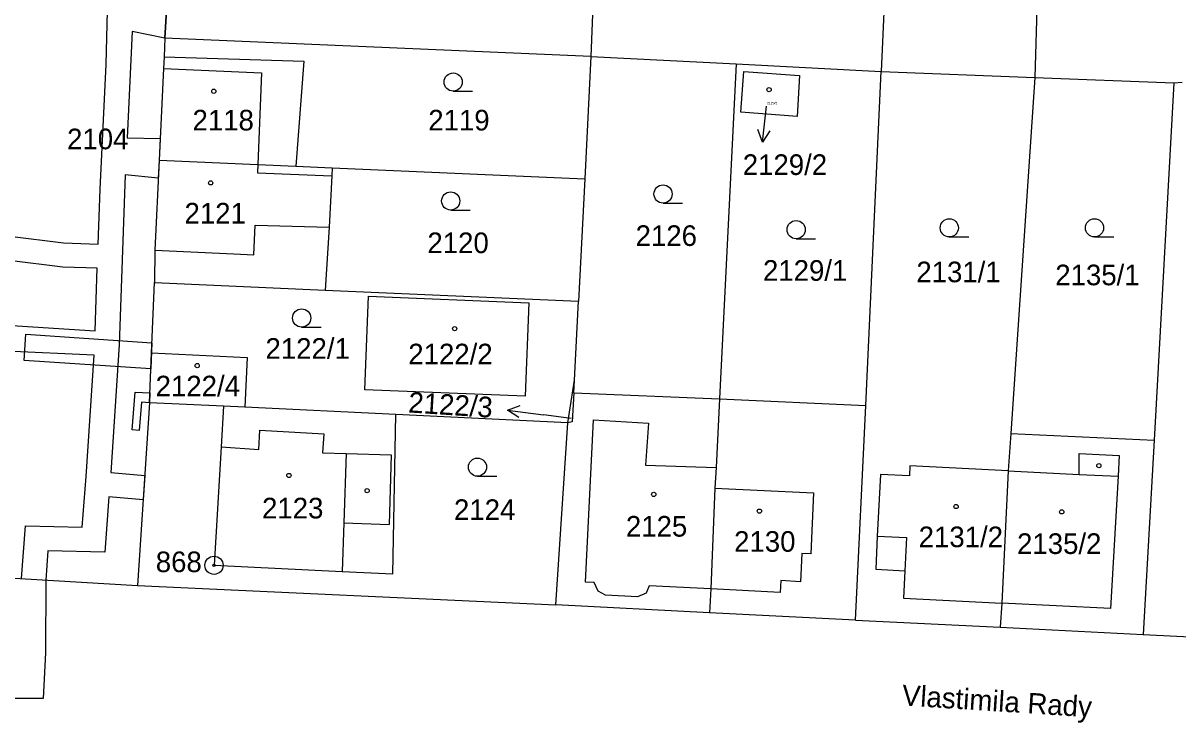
# Model space of a CAD drawing. Extents: x -755819 to -753140, y -1169796 to -1166000.
# Drawn here: x -755181.4 to -755086.2, y -1168095.4 to -1168037.7 of the extents above; entities that cross this region are included whole.
import ezdxf

# ---------------------------------------------------------------- set-up
doc = ezdxf.new("R2010")
doc.units = 0
for name, color, linetype in [('Vrstva 1', 7, 'Continuous'), ('Vrstva 15', 7, 'Continuous'), ('Vrstva 16', 7, 'Continuous'), ('Vrstva 17', 7, 'Continuous'), ('Vrstva 18', 7, 'Continuous'), ('Vrstva 19', 7, 'Continuous'), ('Vrstva 24', 7, 'Continuous'), ('Vrstva 25', 7, 'Continuous'), ('Vrstva 27', 7, 'Continuous'), ('Vrstva 4', 7, 'Continuous')]:
    doc.layers.add(name, color=color, linetype=linetype)

msp = doc.modelspace()

# ---------------------------------------------------------------- linework, layer by layer
at = {"layer": 'Vrstva 1'}
for p, q in [((-755109.26, -1168011.47), (-755110.63, -1168041.69)), ((-755097.05, -1168012.04), (-755097.97, -1168042.2)), ((-755134.26, -1168032.92), (-755134.57, -1168040.46)), ((-755169.67, -1168038.95), (-755169.55, -1168036.67)), ((-755169.67, -1168038.95), (-755169.74, -1168040.49)), ((-755134.57, -1168040.46), (-755169.67, -1168038.95)), ((-755169.74, -1168040.49), (-755169.78, -1168041.44)), ((-755169.74, -1168040.49), (-755158.21, -1168040.84)), ((-755158.21, -1168040.84), (-755158.88, -1168049.5)), ((-755134.57, -1168040.46), (-755135.07, -1168050.54)), ((-755134.57, -1168040.46), (-755122.58, -1168041.08)), ((-755122.58, -1168041.08), (-755123.96, -1168068.67)), ((-755122.58, -1168041.08), (-755110.63, -1168041.69)), ((-755169.78, -1168041.44), (-755170.15, -1168049)), ((-755122.19, -1168045.06), (-755121.96, -1168041.71)), ((-755121.96, -1168041.71), (-755117.37, -1168042.02)), ((-755117.37, -1168042.02), (-755117.55, -1168045.4)), ((-755111.91, -1168069.22), (-755110.63, -1168041.69)), ((-755110.63, -1168041.69), (-755097.97, -1168042.2)), ((-755097.97, -1168042.2), (-755099.95, -1168071.54)), ((-755097.97, -1168042.2), (-755086.5, -1168042.63)), ((-755086.5, -1168042.63), (-755088.14, -1168072.1)), ((-755086.5, -1168042.63), (-755085.81, -1168042.57)), ((-755117.55, -1168045.4), (-755122.19, -1168045.06)), ((-755170.15, -1168049), (-755170.5, -1168056.42)), ((-755170.15, -1168049), (-755162.02, -1168049.36)), ((-755162.02, -1168049.36), (-755158.88, -1168049.5)), ((-755158.88, -1168049.5), (-755155.88, -1168049.63)), ((-755155.88, -1168049.63), (-755155.91, -1168050.31)), ((-755155.88, -1168049.63), (-755135.07, -1168050.54)), ((-755155.91, -1168050.31), (-755156.13, -1168054.54)), ((-755135.07, -1168050.54), (-755135.59, -1168060.64)), ((-755156.13, -1168054.54), (-755156.46, -1168059.72)), ((-755170.5, -1168056.42), (-755170.53, -1168059.1)), ((-755170.77, -1168064.89), (-755170.53, -1168059.1)), ((-755170.53, -1168059.1), (-755156.46, -1168059.72)), ((-755156.46, -1168059.72), (-755135.59, -1168060.64)), ((-755153.2, -1168067.93), (-755152.9, -1168060.23)), ((-755152.9, -1168060.23), (-755139.66, -1168060.77)), ((-755139.66, -1168060.77), (-755139.97, -1168068.46)), ((-755135.92, -1168067.13), (-755135.59, -1168060.64)), ((-755170.94, -1168069), (-755170.77, -1168064.89)), ((-755170.77, -1168064.89), (-755162.89, -1168065.27)), ((-755162.89, -1168065.27), (-755163.08, -1168069.37)), ((-755136.45, -1168070.65), (-755135.92, -1168067.13)), ((-755135.97, -1168068.18), (-755135.92, -1168067.13)), ((-755139.97, -1168068.46), (-755153.2, -1168067.93)), ((-755135.97, -1168068.18), (-755136.09, -1168070.59)), ((-755135.97, -1168068.18), (-755123.96, -1168068.67)), ((-755123.96, -1168068.67), (-755124.24, -1168074.34)), ((-755123.96, -1168068.67), (-755111.91, -1168069.22)), ((-755170.94, -1168069), (-755171.93, -1168084.07)), ((-755164.84, -1168069.29), (-755170.94, -1168069)), ((-755164.84, -1168069.29), (-755165.04, -1168072.64)), ((-755163.08, -1168069.37), (-755164.84, -1168069.29)), ((-755150.64, -1168069.97), (-755163.08, -1168069.37)), ((-755112.74, -1168086.92), (-755111.91, -1168069.22)), ((-755150.88, -1168083.1), (-755150.64, -1168069.97)), ((-755136.45, -1168070.65), (-755150.64, -1168069.97)), ((-755137.46, -1168085.66), (-755136.45, -1168070.65)), ((-755136.09, -1168070.59), (-755136.45, -1168070.65)), ((-755099.95, -1168071.54), (-755100.16, -1168074.63)), ((-755099.95, -1168071.54), (-755088.14, -1168072.1)), ((-755088.14, -1168072.1), (-755089.03, -1168088.1)), ((-755165.04, -1168072.64), (-755165.62, -1168082.4)), ((-755124.24, -1168074.34), (-755124.34, -1168076.04)), ((-755108.26, -1168074.2), (-755108.3, -1168075.03)), ((-755100.16, -1168074.63), (-755108.26, -1168074.2)), ((-755110.69, -1168074.91), (-755110.95, -1168080)), ((-755108.3, -1168075.03), (-755110.69, -1168074.91)), ((-755100.16, -1168074.63), (-755100.7, -1168085.52)), ((-755124.34, -1168076.04), (-755124.66, -1168084.34)), ((-755110.95, -1168080), (-755111.08, -1168082.73)), ((-755165.62, -1168082.4), (-755155.05, -1168082.92)), ((-755155.05, -1168082.92), (-755150.88, -1168083.1)), ((-755111.08, -1168082.73), (-755108.69, -1168082.85)), ((-755108.69, -1168082.85), (-755108.8, -1168085.11)), ((-755183.73, -1168083.36), (-755171.93, -1168084.07)), ((-755171.93, -1168084.07), (-755137.46, -1168085.66)), ((-755124.66, -1168084.34), (-755124.78, -1168086.33)), ((-755124.78, -1168086.33), (-755137.46, -1168085.66)), ((-755108.8, -1168085.11), (-755100.7, -1168085.52)), ((-755100.7, -1168085.52), (-755100.83, -1168087.51)), ((-755112.74, -1168086.92), (-755124.78, -1168086.33)), ((-755112.74, -1168086.92), (-755100.83, -1168087.51)), ((-755100.83, -1168087.51), (-755089.03, -1168088.1)), ((-755089.03, -1168088.1), (-755077.83, -1168088.68))]:
    msp.add_line(p, q, dxfattribs=at)
at = {"layer": 'Vrstva 16'}
for p, q in [((-755120.409, -1168047.533), (-755120.09, -1168044.55)), ((-755141.434, -1168069.606), (-755138.46, -1168070)), ((-755136.18, -1168070.3), (-755138.46, -1168070))]:
    msp.add_line(p, q, dxfattribs=at)
for points in [[(-755119.806, -1168046.592), (-755120.409, -1168047.533), (-755120.8, -1168046.485)], [(-755140.508, -1168070.233), (-755141.434, -1168069.606), (-755140.377, -1168069.242)]]:
    msp.add_lwpolyline(points, dxfattribs=at)
at = {"layer": 'Vrstva 24'}
for radius in [0.75, 0.1]:
    msp.add_circle((-755165.62, -1168082.4), radius, dxfattribs=at)
at = {"layer": 'Vrstva 25'}
for p, q in [((-755145.91, -1168043.32), (-755144.31, -1168043.32)), ((-755128.61, -1168052.55), (-755127.01, -1168052.55)), ((-755146.11, -1168053.12), (-755144.51, -1168053.12)), ((-755105.02, -1168055.34), (-755103.42, -1168055.34)), ((-755093.05, -1168055.34), (-755091.45, -1168055.34)), ((-755117.64, -1168055.49), (-755116.04, -1168055.49)), ((-755158.4, -1168062.77), (-755156.8, -1168062.77)), ((-755143.91, -1168075.06), (-755142.31, -1168075.06))]:
    msp.add_line(p, q, dxfattribs=at)
for centre, radius in [((-755145.91, -1168042.57), 0.75), ((-755119.87, -1168043.2), 0.175), ((-755165.64, -1168043.33), 0.175), ((-755165.9, -1168050.88), 0.175), ((-755146.11, -1168052.37), 0.75), ((-755128.61, -1168051.8), 0.75), ((-755117.64, -1168054.74), 0.75), ((-755105.02, -1168054.59), 0.75), ((-755093.05, -1168054.59), 0.75), ((-755158.4, -1168062.02), 0.75), ((-755145.79, -1168062.9), 0.175), ((-755167.01, -1168065.94), 0.175), ((-755143.91, -1168074.31), 0.75), ((-755092.69, -1168074.19), 0.175), ((-755159.45, -1168075), 0.175), ((-755153, -1168076.25), 0.175), ((-755129.38, -1168076.56), 0.175), ((-755120.67, -1168077.94), 0.175), ((-755104.46, -1168077.56), 0.175), ((-755095.75, -1168078), 0.175)]:
    msp.add_circle(centre, radius, dxfattribs=at)
at = {"layer": 'Vrstva 27'}
for p, q in [((-755174.51, -1168041.13), (-755174.36, -1168035.06)), ((-755169.55, -1168036.67), (-755169.67, -1168038.95)), ((-755172.38, -1168038.39), (-755172.79, -1168047.16)), ((-755169.67, -1168038.95), (-755172.38, -1168038.39)), ((-755175, -1168051.4), (-755174.51, -1168041.13)), ((-755172.79, -1168047.16), (-755170.06, -1168047.22)), ((-755170.06, -1168047.22), (-755170.15, -1168049)), ((-755170.15, -1168049), (-755170.22, -1168050.49)), ((-755172.95, -1168050.22), (-755173.45, -1168064.22)), ((-755170.22, -1168050.49), (-755172.95, -1168050.22)), ((-755175.18, -1168055.93), (-755175, -1168051.4)), ((-755182.45, -1168055.28), (-755178.03, -1168055.83)), ((-755178.03, -1168055.83), (-755175.18, -1168055.93)), ((-755178.08, -1168057.83), (-755182.52, -1168057.28)), ((-755175.25, -1168057.92), (-755178.08, -1168057.83)), ((-755175.41, -1168063.07), (-755175.25, -1168057.92)), ((-755182.69, -1168062.62), (-755175.41, -1168063.07)), ((-755181.28, -1168065.51), (-755181.13, -1168063.35)), ((-755181.13, -1168063.35), (-755170.74, -1168064.06)), ((-755175.51, -1168065.07), (-755182.79, -1168064.74)), ((-755173.45, -1168064.22), (-755174.14, -1168074.76)), ((-755170.74, -1168064.06), (-755170.82, -1168066.21)), ((-755170.82, -1168066.21), (-755181.28, -1168065.51)), ((-755176.17, -1168075.09), (-755175.51, -1168065.07)), ((-755172.38, -1168071.24), (-755172.13, -1168068.12)), ((-755172.13, -1168068.12), (-755170.91, -1168068.2)), ((-755170.91, -1168068.2), (-755170.94, -1168069)), ((-755171.6, -1168068.96), (-755171.78, -1168071.29)), ((-755170.94, -1168069), (-755171.6, -1168068.96)), ((-755171.78, -1168071.29), (-755172.38, -1168071.24)), ((-755176.48, -1168079.27), (-755176.17, -1168075.09)), ((-755174.14, -1168074.76), (-755171.33, -1168075.01)), ((-755171.33, -1168075.01), (-755171.47, -1168077)), ((-755174.28, -1168076.77), (-755174.63, -1168081.33)), ((-755171.47, -1168077), (-755174.28, -1168076.77)), ((-755181.49, -1168083.49), (-755181.15, -1168079.16)), ((-755181.15, -1168079.16), (-755176.48, -1168079.27)), ((-755179.31, -1168081.2), (-755179.49, -1168083.62)), ((-755174.63, -1168081.33), (-755179.31, -1168081.2)), ((-755179.49, -1168083.62), (-755179.52, -1168089.62)), ((-755179.52, -1168089.62), (-755179.7, -1168093.38)), ((-755179.7, -1168093.38), (-755182.42, -1168093.38))]:
    msp.add_line(p, q, dxfattribs=at)
at = {"layer": 'Vrstva 4'}
for p, q in [((-755169.78, -1168041.44), (-755161.7, -1168041.82)), ((-755161.7, -1168041.82), (-755162.02, -1168049.36)), ((-755162.02, -1168049.36), (-755162.05, -1168050.04)), ((-755162.05, -1168050.04), (-755155.91, -1168050.31)), ((-755162.34, -1168056.82), (-755162.24, -1168054.37)), ((-755162.24, -1168054.37), (-755156.13, -1168054.54)), ((-755170.5, -1168056.42), (-755163.99, -1168056.74)), ((-755163.99, -1168056.74), (-755162.34, -1168056.82)), ((-755134.99, -1168083.8), (-755134.35, -1168070.4)), ((-755134.35, -1168070.4), (-755129.8, -1168070.68)), ((-755161.94, -1168072.87), (-755161.85, -1168071.26)), ((-755161.85, -1168071.26), (-755156.58, -1168071.57)), ((-755156.58, -1168071.57), (-755156.67, -1168073.14)), ((-755129.8, -1168070.68), (-755130.07, -1168074.15)), ((-755165.04, -1168072.64), (-755161.94, -1168072.87)), ((-755156.67, -1168073.14), (-755154.74, -1168073.19)), ((-755154.74, -1168073.19), (-755154.92, -1168078.91)), ((-755154.74, -1168073.19), (-755151.01, -1168073.31)), ((-755151.01, -1168073.31), (-755151.19, -1168079.03)), ((-755094.32, -1168074.91), (-755094.32, -1168073.18)), ((-755094.32, -1168073.18), (-755091.02, -1168073.36)), ((-755091.02, -1168073.36), (-755091.11, -1168075.05)), ((-755130.07, -1168074.15), (-755124.24, -1168074.34)), ((-755100.16, -1168074.63), (-755094.32, -1168074.91)), ((-755094.32, -1168074.91), (-755091.11, -1168075.05)), ((-755091.11, -1168075.05), (-755091.72, -1168085.96)), ((-755124.34, -1168076.04), (-755116.22, -1168076.42)), ((-755116.22, -1168076.42), (-755116.44, -1168081.47)), ((-755154.92, -1168078.91), (-755155.05, -1168082.92)), ((-755154.92, -1168078.91), (-755151.19, -1168079.03)), ((-755110.95, -1168080), (-755108.55, -1168080.12)), ((-755108.55, -1168080.12), (-755108.69, -1168082.85)), ((-755117.17, -1168081.44), (-755117.28, -1168083.78)), ((-755116.44, -1168081.47), (-755117.17, -1168081.44)), ((-755134.29, -1168083.82), (-755134.99, -1168083.8)), ((-755133.95, -1168084.53), (-755134.29, -1168083.82)), ((-755118.91, -1168083.65), (-755118.97, -1168084.65)), ((-755117.28, -1168083.78), (-755118.91, -1168083.65)), ((-755133.35, -1168084.87), (-755133.95, -1168084.53)), ((-755130.73, -1168085.01), (-755133.35, -1168084.87)), ((-755129.99, -1168084.71), (-755130.73, -1168085.01)), ((-755129.75, -1168084.09), (-755129.99, -1168084.71)), ((-755124.66, -1168084.34), (-755129.75, -1168084.09)), ((-755118.97, -1168084.65), (-755124.66, -1168084.34)), ((-755091.72, -1168085.96), (-755100.7, -1168085.52))]:
    msp.add_line(p, q, dxfattribs=at)

# ---------------------------------------------------------------- texts
at = {"layer": 'Vrstva 15'}
msp.add_text('Vlastimila Rady', height=1.7, rotation=356.37975, dxfattribs=at).set_placement((-755108.955, -1168093.947))
at = {"layer": 'Vrstva 16'}
msp.add_text('2129/2', height=1.7, dxfattribs=at).set_placement((-755122.039, -1168050.23))
msp.add_text('2122/3', height=1.7, rotation=356.37975, dxfattribs=at).set_placement((-755149.645, -1168069.803))
at = {"layer": 'Vrstva 17'}
msp.add_text('868', height=1.7, dxfattribs=at).set_placement((-755170.423, -1168082.97))
at = {"layer": 'Vrstva 18'}
for s, height, p in [('2119', 1.7, (-755147.963, -1168046.56)), ('2104', 1.7, (-755177.733, -1168048.11)), ('2126', 1.7, (-755130.873, -1168056.08)), ('2120', 1.7, (-755148.033, -1168056.67)), ('2129/1', 1.7, (-755120.373, -1168058.95)), ('2131/1', 1.7, (-755107.733, -1168059.07)), ('2135/1', 1.7, (-755096.283, -1168059.32)), ('2122/1', 1.7, (-755161.378, -1168065.38)), ('2122/3', 0.1, (-755136.42, -1168070.3)), ('2124', 1.7, (-755145.843, -1168078.67))]:
    msp.add_text(s, height=height, dxfattribs=at).set_placement(p)
at = {"layer": 'Vrstva 19'}
for s, height, p in [('2118', 1.7, (-755167.393, -1168046.56)), ('2129/2', 0.2, (-755120.042, -1168044.41)), ('2121', 1.7, (-755168.053, -1168054.23)), ('2122/2', 1.7, (-755149.61, -1168065.84)), ('2122/4', 1.7, (-755170.435, -1168068.48)), ('2123', 1.7, (-755161.663, -1168078.54)), ('2125', 1.7, (-755131.673, -1168080.04)), ('2131/2', 1.7, (-755107.543, -1168080.91)), ('2130', 1.7, (-755122.753, -1168081.29)), ('2135/2', 1.7, (-755099.433, -1168081.47))]:
    msp.add_text(s, height=height, dxfattribs=at).set_placement(p)

doc.saveas('drawing.dxf')
